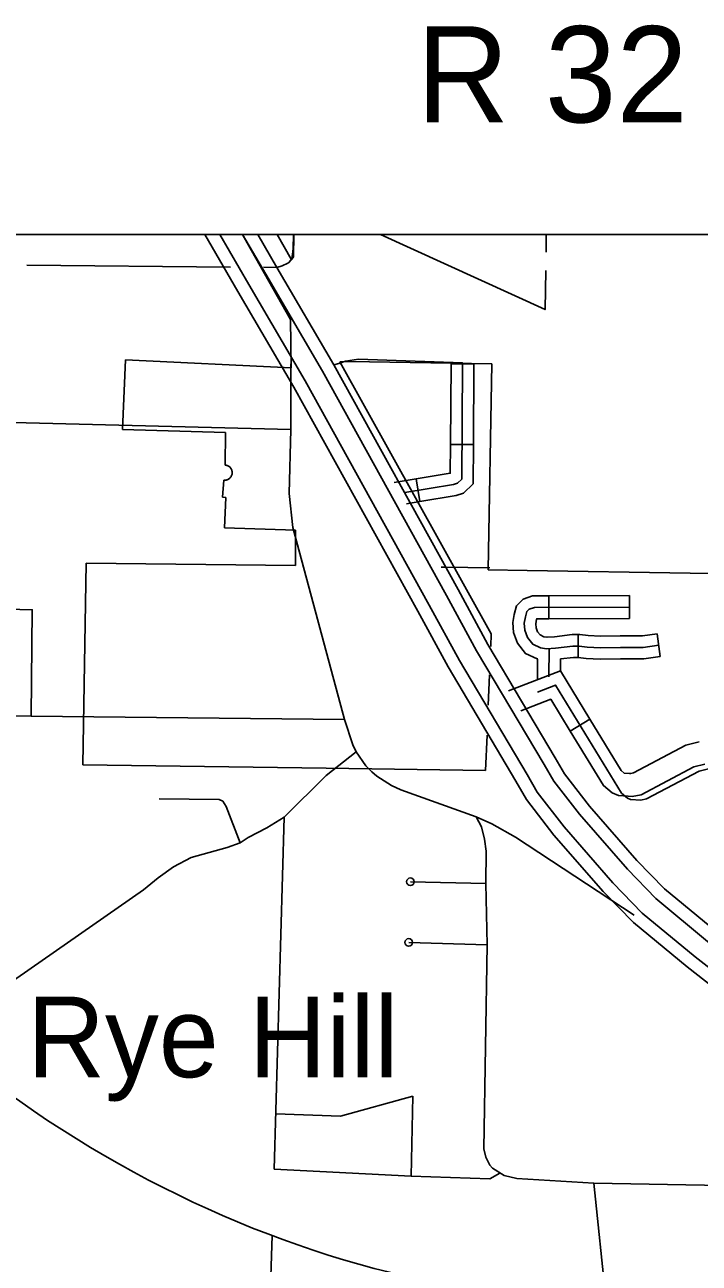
# Model space of a CAD drawing. Extents: x 1370567 to 1373900, y 377514 to 379648.
# Drawn here: x 1372102.1 to 1372228.3, y 378550.5 to 378782.5 of the extents above; entities that cross this region are included whole.
import ezdxf

# ---------------------------------------------------------------- set-up
doc = ezdxf.new("R2010")
doc.units = 0
doc.layers.add('Default', color=7, linetype='Continuous')
doc.layers.add('Survey Symbols', color=7, linetype='Continuous')

msp = doc.modelspace()

# ---------------------------------------------------------------- linework, layer by layer
at = {"layer": 'Default'}
for p, q in [((1372143.7, 378741.64), (1372142.82, 378743.2)), ((1372151.83, 378727.29), (1372143.7, 378741.64)), ((1372151.94, 378738.59), (1372149.31, 378743.2)), ((1372152.37, 378743.2), (1372152.3, 378740.56)), ((1372152.2, 378739.44), (1372152.04, 378738.73)), ((1372152.3, 378740.56), (1372152.2, 378739.44)), ((1372152.04, 378738.73), (1372151.94, 378738.59)), ((1372151.91, 378718.24), (1372151.83, 378727.29)), ((1372120.35, 378706.68), (1372120.94, 378719.73)), ((1372120.94, 378719.73), (1372151.91, 378718.24)), ((1372162.81, 378719.39), (1372161.01, 378719.36)), ((1372161.01, 378719.36), (1372189.39, 378668.42)), ((1372189.52, 378718.98), (1372162.81, 378719.39)), ((1372188.83, 378680.41), (1372189.52, 378718.98)), ((1372139.62, 378706.11), (1372120.35, 378706.68)), ((1372139.58, 378700.02), (1372139.62, 378706.11)), ((1372181.75, 378703.86), (1372186.04, 378703.84)), ((1372139.69, 378700), (1372139.58, 378700.02)), ((1372139.79, 378699.98), (1372139.69, 378700)), ((1372139.89, 378699.96), (1372139.79, 378699.98)), ((1372139.98, 378699.92), (1372139.89, 378699.96)), ((1372140.08, 378699.88), (1372139.98, 378699.92)), ((1372140.17, 378699.83), (1372140.08, 378699.88)), ((1372140.25, 378699.78), (1372140.17, 378699.83)), ((1372140.33, 378699.72), (1372140.25, 378699.78)), ((1372140.42, 378699.65), (1372140.33, 378699.72)), ((1372140.51, 378699.56), (1372140.42, 378699.65)), ((1372140.58, 378699.47), (1372140.51, 378699.56)), ((1372140.65, 378699.37), (1372140.58, 378699.47)), ((1372139.09, 378693.98), (1372139.33, 378697.17)), ((1372139.33, 378697.17), (1372139.41, 378697.16)), ((1372139.41, 378697.16), (1372139.5, 378697.16)), ((1372139.5, 378697.16), (1372139.58, 378697.17)), ((1372139.58, 378697.17), (1372139.67, 378697.18)), ((1372139.67, 378697.18), (1372139.76, 378697.19)), ((1372139.76, 378697.19), (1372139.86, 378697.22)), ((1372139.86, 378697.22), (1372139.97, 378697.26)), ((1372139.97, 378697.26), (1372140.07, 378697.3)), ((1372140.07, 378697.3), (1372140.17, 378697.36)), ((1372140.17, 378697.36), (1372140.27, 378697.42)), ((1372140.27, 378697.42), (1372140.37, 378697.49)), ((1372140.37, 378697.49), (1372140.45, 378697.57)), ((1372140.45, 378697.57), (1372140.52, 378697.64)), ((1372140.52, 378697.64), (1372140.6, 378697.73)), ((1372140.6, 378697.73), (1372140.67, 378697.83)), ((1372140.71, 378699.28), (1372140.65, 378699.37)), ((1372140.67, 378697.83), (1372140.73, 378697.94)), ((1372140.77, 378699.16), (1372140.71, 378699.28)), ((1372140.73, 378697.94), (1372140.77, 378698.04)), ((1372140.81, 378699.04), (1372140.77, 378699.16)), ((1372140.77, 378698.04), (1372140.82, 378698.17)), ((1372140.84, 378698.93), (1372140.81, 378699.04)), ((1372140.82, 378698.17), (1372140.86, 378698.31)), ((1372140.87, 378698.82), (1372140.84, 378698.93)), ((1372140.86, 378698.31), (1372140.87, 378698.43)), ((1372140.88, 378698.71), (1372140.87, 378698.82)), ((1372140.87, 378698.43), (1372140.88, 378698.57)), ((1372140.88, 378698.57), (1372140.88, 378698.71)), ((1372175.31, 378697.41), (1372176.01, 378693.18)), ((1372139.72, 378693.92), (1372139.09, 378693.98)), ((1372139.47, 378688.26), (1372139.72, 378693.92)), ((1372152.72, 378687.79), (1372139.47, 378688.26)), ((1372152.75, 378681.21), (1372152.72, 378687.79)), ((1372112.92, 378643.85), (1372113.54, 378681.67)), ((1372113.54, 378681.67), (1372152.75, 378681.21)), ((1372196.12, 378680.29), (1372188.83, 378680.41)), ((1372226.62, 378679.76), (1372196.12, 378680.29)), ((1372264.41, 378679.02), (1372226.62, 378679.76)), ((1372200.18, 378675.51), (1372200.19, 378671.23)), ((1372215.26, 378675.57), (1372215.28, 378671.28)), ((1372189.39, 378668.42), (1372189.29, 378666.06)), ((1372205.68, 378668.28), (1372205.68, 378663.99)), ((1372220.43, 378668.39), (1372221.01, 378664.14)), ((1372189.07, 378660.7), (1372188.83, 378655.04)), ((1372207.82, 378652.44), (1372204.16, 378650.21)), ((1372188.6, 378649.46), (1372188.33, 378642.83)), ((1372158.51, 378643.28), (1372112.92, 378643.85)), ((1372188.33, 378642.83), (1372158.51, 378643.28))]:
    msp.add_line(p, q, dxfattribs=at)
for points in [[(1372135.76, 378743.2), (1372141.93, 378732.52), (1372152.4, 378714.6), (1372175.64, 378672.63)], [(1372138.57, 378743.2), (1372143.99, 378733.8), (1372154.52, 378715.79), (1372177.77, 378673.79)], [(1372142.85, 378743.2), (1372147.16, 378735.75), (1372157.77, 378717.59), (1372181.03, 378675.56)], [(1372183.17, 378676.72), (1372159.89, 378718.78), (1372149.22, 378737.03), (1372145.66, 378743.2)], [(1372152.4, 378743.2), (1372152.34, 378738.99), (1372152.29, 378738.91)], [(1372199.57, 378736.45), (1372199.46, 378729.14), (1372168.68, 378743.2)], [(1372199.68, 378743.2), (1372199.63, 378739.91)], [(1372152.29, 378738.91), (1372151.52, 378737.92), (1372151.28, 378737.8)], [(1372102.44, 378737.43), (1372140.58, 378737.1)], [(1372149.22, 378737.03), (1372146.74, 378737.05)], [(1372151.28, 378737.8), (1372150.24, 378737.29), (1372149.22, 378737.03)], [(1372151.89, 378718.96), (1372151.84, 378706.68), (1372151.54, 378694.7), (1372152.23, 378688.35), (1372161.94, 378652.35), (1372163.46, 378647.63), (1372164.09, 378646.29), (1372165.93, 378643.71), (1372167.05, 378642.55), (1372167.98, 378641.78), (1372170.69, 378640.03), (1372172.46, 378639.19), (1372186.58, 378634.14), (1372189.51, 378632.85), (1372193.9, 378630.34), (1372216.11, 378615.71)], [(1372159.89, 378718.78), (1372160.83, 378719.06)], [(1372160.83, 378719.06), (1372162.12, 378719.45), (1372164.52, 378719.82), (1372184, 378719.18), (1372184, 378718.93)], [(1372184, 378718.93), (1372183.85, 378697.39), (1372183.05, 378696.62), (1372182.31, 378696.4), (1372173.19, 378694.89)], [(1372181.85, 378718.95), (1372181.75, 378703.86)], [(1372181.85, 378718.95), (1372186.14, 378718.92), (1372186.04, 378703.84)], [(1372085.96, 378686.29), (1372087.18, 378706), (1372087.72, 378707.12), (1372088.46, 378707.86), (1372088.97, 378708.1), (1372089.89, 378708.21), (1372151.84, 378706.68)], [(1372181.75, 378703.86), (1372181.72, 378698.47), (1372175.31, 378697.41)], [(1372186.04, 378703.84), (1372185.99, 378696.47), (1372184.16, 378694.72), (1372182.8, 378694.31), (1372176.01, 378693.18)], [(1372175.31, 378697.41), (1372171.23, 378696.73)], [(1372176.01, 378693.18), (1372173.54, 378692.77)], [(1372189.13, 378680.75), (1372180.88, 378680.91), (1372179.98, 378680.92)], [(1372252.24, 378595.54), (1372243.82, 378603.02), (1372231.41, 378612.71), (1372221.84, 378620.63), (1372216.65, 378625.98), (1372207.75, 378636.16), (1372203.1, 378642.2), (1372201.37, 378645.18), (1372188.75, 378666.44), (1372183.17, 378676.72)], [(1372181.03, 378675.56), (1372186.64, 378665.24), (1372199.28, 378643.95), (1372201.08, 378640.85), (1372205.87, 378634.62), (1372214.86, 378624.33), (1372220.19, 378618.85), (1372229.89, 378610.82), (1372242.27, 378601.15), (1372250.63, 378593.72)], [(1372200.18, 378675.51), (1372197.13, 378675.5), (1372195.34, 378674.9), (1372194.11, 378673.68), (1372193.67, 378672.04), (1372193.42, 378670.53), (1372193.52, 378668.64), (1372194.28, 378666.64)], [(1372215.26, 378675.57), (1372200.18, 378675.51)], [(1372161.94, 378652.35), (1372103.24, 378652.96), (1372084.44, 378653.29), (1372084.86, 378673.42), (1372103.46, 378672.92), (1372103.24, 378652.96)], [(1372175.64, 378672.63), (1372181.3, 378662.21), (1372193.98, 378640.84), (1372195.97, 378637.41), (1372201.12, 378630.72), (1372210.34, 378620.17), (1372216.01, 378614.33), (1372226.04, 378606.03), (1372238.33, 378596.43), (1372246.55, 378589.13)], [(1372177.77, 378673.79), (1372183.41, 378663.4), (1372196.08, 378642.07), (1372197.99, 378638.77), (1372203, 378632.27), (1372212.13, 378621.81), (1372217.66, 378616.11), (1372227.56, 378607.92), (1372239.89, 378598.3), (1372248.16, 378590.95)], [(1372215.27, 378673.43), (1372197.48, 378673.36), (1372196.49, 378673.03), (1372196.03, 378672.57), (1372195.77, 378671.59), (1372195.57, 378670.4), (1372195.64, 378669.09), (1372196.16, 378667.71)], [(1372200.19, 378671.23), (1372197.89, 378671.22), (1372197.87, 378671.13), (1372197.73, 378670.28), (1372197.76, 378669.54), (1372198.05, 378668.78)], [(1372215.28, 378671.28), (1372200.19, 378671.23)], [(1372220.72, 378666.27), (1372217.83, 378665.87), (1372213.56, 378665.87), (1372209.82, 378665.81), (1372207.33, 378665.94), (1372205.82, 378666.13), (1372204.63, 378666.13), (1372201.42, 378665.74), (1372199.71, 378665.61), (1372198.59, 378665.81), (1372197.15, 378666.46), (1372196.16, 378667.71)], [(1372205.68, 378668.28), (1372204.5, 378668.28), (1372201.2, 378667.87), (1372199.82, 378667.77), (1372199.23, 378667.87), (1372198.51, 378668.2), (1372198.05, 378668.78)], [(1372220.43, 378668.39), (1372217.68, 378668.01), (1372213.54, 378668.01), (1372209.86, 378667.95), (1372207.52, 378668.07), (1372205.95, 378668.28), (1372205.68, 378668.28)], [(1372198.07, 378663.72), (1372197.95, 378663.74), (1372195.79, 378664.73), (1372194.28, 378666.64)], [(1372200.22, 378665.65), (1372200.19, 378660.33)], [(1372198.06, 378663.69), (1372198.04, 378659.8)], [(1372202.35, 378663.7), (1372202.34, 378661.45)], [(1372205.68, 378663.99), (1372204.76, 378663.99), (1372202.35, 378663.7)], [(1372221.01, 378664.14), (1372217.97, 378663.73), (1372213.58, 378663.73), (1372209.78, 378663.66), (1372207.13, 378663.8), (1372205.68, 378663.99), (1372205.68, 378663.99)], [(1372207.82, 378652.44), (1372202.34, 378661.45), (1372192.6, 378657.72)], [(1372233.79, 378644.06), (1372228.28, 378642.71), (1372218.43, 378637.48), (1372217.37, 378637.28), (1372215.46, 378637.4), (1372214.86, 378637.66), (1372213.75, 378638.58), (1372201.43, 378658.81), (1372198.03, 378657.51)], [(1372204.16, 378650.21), (1372200.53, 378656.17), (1372194.9, 378654.01)], [(1372215.26, 378642.28), (1372214.26, 378642.34), (1372213.67, 378642.83), (1372207.82, 378652.44)], [(1372204.16, 378650.21), (1372210.39, 378639.98), (1372212.01, 378638.64), (1372213.23, 378638.11), (1372214.99, 378638)], [(1372164.09, 378646.29), (1372158.5, 378641.9), (1372150.64, 378634.07), (1372147.38, 378632.08), (1372143.86, 378630.26), (1372142.37, 378629.26), (1372139.97, 378628.41), (1372133.19, 378626.52), (1372129.93, 378624.79), (1372127.01, 378622.71), (1372124.31, 378620.44), (1372091.06, 378597.32), (1372088.12, 378595.25), (1372086.01, 378593.76), (1372085.29, 378593.11)], [(1372228.31, 378648.17), (1372225.79, 378647.55), (1372216, 378642.35), (1372215.52, 378642.26), (1372215.26, 378642.28)], [(1372214.99, 378638), (1372215.78, 378637.95), (1372217.43, 378638.26), (1372227.33, 378643.51), (1372229.33, 378644)], [(1372127.21, 378637.52), (1372138.43, 378637.37), (1372139.12, 378637.08), (1372139.77, 378636.08), (1372142.37, 378629.26)], [(1372150.64, 378634.07), (1372148.76, 378568.17), (1372174.4, 378566.85), (1372189.14, 378566.35), (1372191, 378567.4)], [(1372186.58, 378634.14), (1372187.54, 378632.28), (1372188.13, 378629.96), (1372188.44, 378627.7), (1372188.38, 378621.64), (1372188.59, 378610.18), (1372187.99, 378571.95), (1372188.38, 378570.38), (1372189.12, 378568.89), (1372189.63, 378568.35), (1372191.82, 378566.97), (1372194.19, 378566.39), (1372208.6, 378565.55)], [(1372174.25, 378621.98), (1372188.38, 378621.64)], [(1372173.94, 378610.63), (1372188.59, 378610.18)], [(1372174.72, 378581.84), (1372161.19, 378578.11), (1372149.03, 378578.52)], [(1372174.72, 378581.84), (1372174.4, 378566.85)], [(1372283.57, 378563.96), (1372283.44, 378563.93), (1372281.04, 378564.22), (1372208.6, 378565.55), (1372210.89, 378543.31)], [(1372147.49, 378528.98), (1372148.35, 378555.74)]]:
    msp.add_lwpolyline(points, dxfattribs=at)
for centre in [(1372174.25, 378621.98), (1372173.94, 378610.63)]:
    msp.add_circle(centre, 0.714, dxfattribs=at)
msp.add_ellipse((1372195.74, 378755.88), major_axis=(-92.86, 196.35), ratio=0.878598, start_param=1.236692, end_param=3.141593, dxfattribs=at)
at = {"layer": 'Survey Symbols'}
msp.add_lwpolyline([(1371518.13, 378743.2), (1373025.55, 378743.2), (1373025.55, 377817.56), (1371518.13, 377817.56)], close=True, dxfattribs=at)
msp.add_lwpolyline([(1371518.13, 378743.2), (1373025.55, 378743.2), (1373025.55, 377817.56), (1371518.13, 377817.56)], close=True, dxfattribs=at)
msp.add_lwpolyline([(1371518.13, 378743.2), (1373025.55, 378743.2), (1373025.55, 377817.56), (1371518.13, 377817.56)], close=True, dxfattribs=at)

# ---------------------------------------------------------------- texts
at = {"layer": 'Default'}
for s, height, p in [('R 32 W', 18, (1372175.35, 378764.19)), ('Rye Hill', 15.086, (1372102.51, 378585.38))]:
    msp.add_text(s, height=height, dxfattribs=at).set_placement(p)

doc.saveas('drawing.dxf')
